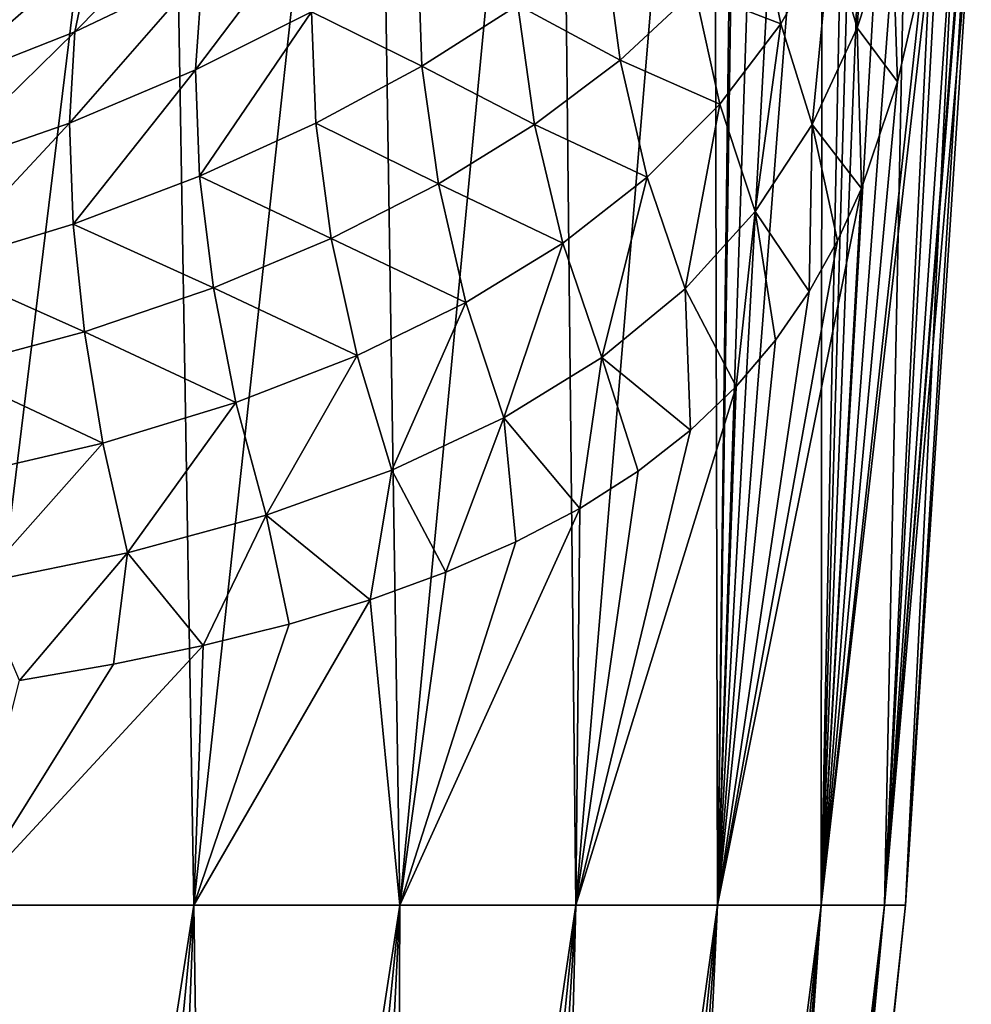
# Model space of a CAD drawing. Header units: metres. Extents: x -109 to 109, y -917 to 389.
# Tile 620 of 661: x 13 to 28, y -43 to -27. Entities that reach past the tile are written whole.
import ezdxf

# ---------------------------------------------------------------- set-up
doc = ezdxf.new("R2010")
doc.units = ezdxf.units.M
doc.layers.add('solid_24503124_XXX_01_SW0001_01', color=7, linetype='CONTINUOUS')

msp = doc.modelspace()

# ---------------------------------------------------------------- linework, layer by layer
at = {"layer": 'solid_24503124_XXX_01_SW0001_01'}
for points in [[(12.095015, -41.158623, 23.737803), (15.224534, -15.608111, 23.695024), (11.698054, -15.608111, 25.62023)], [(12.095015, -41.158623, 23.737803), (15.659515, -41.158623, 21.553474), (15.224534, -15.608111, 23.695024)], [(15.659515, -41.158623, 21.553474), (18.441193, -15.608111, 21.287626), (15.224534, -15.608111, 23.695024)], [(15.659515, -41.158623, 21.553474), (18.838427, -41.158623, 18.838427), (18.441193, -15.608111, 21.287626)], [(18.838427, -41.158623, 18.838427), (21.282574, -15.608111, 18.447023), (18.441193, -15.608111, 21.287626)], [(18.838427, -41.158623, 18.838427), (21.553474, -41.158623, 15.659515), (21.282574, -15.608111, 18.447023)], [(21.553474, -41.158623, 15.659515), (23.684093, -15.627172, 15.239969), (21.282574, -15.608111, 18.447023)], [(21.553474, -41.158623, 15.659515), (23.737803, -41.158623, 12.095015), (23.684093, -15.627172, 15.239969)], [(23.737803, -41.158623, 12.095015), (24.045586, -16.725821, 14.567521), (23.684093, -15.627172, 15.239969)], [(23.737803, -41.158623, 12.095015), (24.09189, -16.862516, 14.478648), (24.045586, -16.725821, 14.567521)], [(23.737803, -41.158623, 12.095015), (24.496433, -18.019676, 13.672789), (24.09189, -16.862516, 14.478648)], [(23.737803, -41.158623, 12.095015), (24.937584, -19.219707, 12.724286), (24.496433, -18.019676, 13.672789)], [(23.737803, -41.158623, 12.095015), (25.35351, -20.303524, 11.7472), (24.937584, -19.219707, 12.724286)], [(23.737803, -41.158623, 12.095015), (25.337629, -41.158623, 8.232695), (25.35351, -20.303524, 11.7472)], [(25.337629, -41.158623, 8.232695), (25.737808, -21.269972, 10.753252), (25.35351, -20.303524, 11.7472)], [(25.337629, -41.158623, 8.232695), (25.886534, -21.63516, 10.339645), (25.737808, -21.269972, 10.753252)], [(25.337629, -41.158623, 8.232695), (26.087009, -22.121628, 9.751017), (25.886534, -21.63516, 10.339645)], [(25.337629, -41.158623, 8.232695), (26.399084, -22.865591, 8.747808), (26.087009, -22.121628, 9.751017)], [(25.337629, -41.158623, 8.232695), (26.674236, -23.509125, 7.746577), (26.399084, -22.865591, 8.747808)], [(25.337629, -41.158623, 8.232695), (26.313557, -41.158623, 4.167658), (26.674236, -23.509125, 7.746577)], [(26.313557, -41.158623, 4.167658), (27.115707, -24.519476, 5.762949), (26.674236, -23.509125, 7.746577)], [(26.313557, -41.158623, 4.167658), (27.419786, -25.200686, 3.812729), (27.115707, -24.519476, 5.762949)], [(25.479822, -26.214891, -11.93723), (26.07996, -24.761595, -10.64703), (25.895468, -27.622866, -9.750119)], [(26.07996, -24.761595, -10.64703), (26.433947, -25.978254, -8.455403), (25.895468, -27.622866, -9.750119)], [(25.337629, -41.158623, -8.232695), (26.909927, -26.745806, -6.114826), (27.198652, -24.929686, -5.239299)], [(26.313557, -41.158623, -4.167658), (25.337629, -41.158623, -8.232695), (27.198652, -24.929686, -5.239299)], [(26.313557, -41.158623, -4.167658), (27.198652, -24.929686, -5.239299), (27.539587, -25.511114, -2.643929)], [(26.313557, -41.158623, 4.167658), (26.64156, -41.158623), (27.419786, -25.200686, 3.812729)], [(26.64156, -41.158623), (27.597015, -25.593164, 1.889102), (27.419786, -25.200686, 3.812729)], [(13.820118, -27.685574, -29.3846), (14.080112, -26.452869, -31.428473), (16.122925, -25.348734, -30.741444)], [(15.794201, -26.744053, -28.590544), (13.820118, -27.685574, -29.3846), (16.122925, -25.348734, -30.741444)], [(26.313557, -41.158623, -4.167658), (27.539587, -25.511114, -2.643929), (27.553513, -25.535954, -2.479104)], [(26.313557, -41.158623, -4.167658), (27.553513, -25.535954, -2.479104), (27.65447, -25.719612, 0)], [(26.64156, -41.158623), (27.65447, -25.719612, 0), (27.597015, -25.593164, 1.889102)], [(15.684351, -28.271452, -26.666759), (15.794201, -26.744053, -28.590544), (17.610147, -25.726131, -27.72043)], [(17.474939, -27.374546, -25.693195), (15.684351, -28.271452, -26.666759), (17.610147, -25.726131, -27.72043)], [(26.64156, -41.158623), (26.313557, -41.158623, -4.167658), (27.65447, -25.719612, 0)], [(24.371071, -25.894848, -15.470084), (24.71487, -27.563156, -13.352139), (23.387594, -27.048492, -16.881281)], [(24.371071, -25.894848, -15.470084), (25.479822, -26.214891, -11.93723), (24.71487, -27.563156, -13.352139)], [(26.433947, -25.978254, -8.455403), (26.51737, -28.455042, -7.269097), (25.895468, -27.622866, -9.750119)], [(26.433947, -25.978254, -8.455403), (26.909927, -26.745806, -6.114826), (26.51737, -28.455042, -7.269097)], [(24.71487, -27.563156, -13.352139), (25.479822, -26.214891, -11.93723), (25.19726, -29.114153, -11.234508)], [(25.479822, -26.214891, -11.93723), (25.895468, -27.622866, -9.750119), (25.19726, -29.114153, -11.234508)], [(19.177317, -28.213024, -22.750418), (17.474939, -27.374546, -25.693195), (19.112415, -26.423834, -24.653938)], [(20.659903, -27.275246, -21.537277), (19.177317, -28.213024, -22.750418), (19.112415, -26.423834, -24.653938)], [(22.234842, -28.122776, -18.292234), (20.659903, -27.275246, -21.537277), (21.990765, -26.280857, -20.266621)], [(23.387594, -27.048492, -16.881281), (22.234842, -28.122776, -18.292234), (21.990765, -26.280857, -20.266621)], [(11.693255, -28.524193, -30.097492), (11.883056, -27.432446, -32.028412), (14.080112, -26.452869, -31.428473)], [(13.820118, -27.685574, -29.3846), (11.693255, -28.524193, -30.097492), (14.080112, -26.452869, -31.428473)], [(13.738017, -29.096075, -27.568752), (13.820118, -27.685574, -29.3846), (15.794201, -26.744053, -28.590544)], [(15.684351, -28.271452, -26.666759), (13.738017, -29.096075, -27.568752), (15.794201, -26.744053, -28.590544)], [(25.337629, -41.158623, -8.232695), (26.51737, -28.455042, -7.269097), (26.909927, -26.745806, -6.114826)], [(23.387594, -27.048492, -16.881281), (23.775944, -28.801538, -14.850704), (22.234842, -28.122776, -18.292234)], [(23.387594, -27.048492, -16.881281), (24.71487, -27.563156, -13.352139), (23.775944, -28.801538, -14.850704)], [(20.91539, -29.116859, -19.682154), (19.177317, -28.213024, -22.750418), (20.659903, -27.275246, -21.537277)], [(22.234842, -28.122776, -18.292234), (20.91539, -29.116859, -19.682154), (20.659903, -27.275246, -21.537277)], [(15.748102, -29.909098, -24.996391), (15.684351, -28.271452, -26.666759), (17.474939, -27.374546, -25.693195)], [(17.541153, -29.092279, -23.904463), (15.748102, -29.909098, -24.996391), (17.474939, -27.374546, -25.693195)], [(19.177317, -28.213024, -22.750418), (17.541153, -29.092279, -23.904463), (17.474939, -27.374546, -25.693195)], [(23.775944, -28.801538, -14.850704), (24.71487, -27.563156, -13.352139), (24.31846, -30.455387, -12.859488)], [(24.71487, -27.563156, -13.352139), (25.19726, -29.114153, -11.234508), (24.31846, -30.455387, -12.859488)], [(25.895468, -27.622866, -9.750119), (25.958292, -30.103085, -8.75728), (25.19726, -29.114153, -11.234508)], [(25.895468, -27.622866, -9.750119), (26.51737, -28.455042, -7.269097), (25.958292, -30.103085, -8.75728)], [(11.637888, -29.826406, -28.387815), (11.693255, -28.524193, -30.097492), (13.820118, -27.685574, -29.3846)], [(13.738017, -29.096075, -27.568752), (11.637888, -29.826406, -28.387815), (13.820118, -27.685574, -29.3846)], [(19.431154, -30.032337, -21.03368), (17.541153, -29.092279, -23.904463), (19.177317, -28.213024, -22.750418)], [(20.91539, -29.116859, -19.682154), (19.431154, -30.032337, -21.03368), (19.177317, -28.213024, -22.750418)], [(22.234842, -28.122776, -18.292234), (22.655754, -29.927568, -16.393236), (20.91539, -29.116859, -19.682154)], [(22.234842, -28.122776, -18.292234), (23.775944, -28.801538, -14.850704), (22.655754, -29.927568, -16.393236)], [(13.795831, -30.649399, -26.012886), (13.738017, -29.096075, -27.568752), (15.684351, -28.271452, -26.666759)], [(15.748102, -29.909098, -24.996391), (13.795831, -30.649399, -26.012886), (15.684351, -28.271452, -26.666759)], [(25.337629, -41.158623, -8.232695), (25.958292, -30.103085, -8.75728), (26.51737, -28.455042, -7.269097)], [(22.655754, -29.927568, -16.393236), (23.775944, -28.801538, -14.850704), (23.240412, -31.651089, -14.57547)], [(23.775944, -28.801538, -14.850704), (24.31846, -30.455387, -12.859488), (23.240412, -31.651089, -14.57547)], [(11.686905, -31.295216, -26.935881), (11.637888, -29.826406, -28.387815), (13.738017, -29.096075, -27.568752)], [(13.795831, -30.649399, -26.012886), (11.686905, -31.295216, -26.935881), (13.738017, -29.096075, -27.568752)], [(17.780121, -30.871485, -22.333454), (15.748102, -29.909098, -24.996391), (17.541153, -29.092279, -23.904463)], [(19.431154, -30.032337, -21.03368), (17.780121, -30.871485, -22.333454), (17.541153, -29.092279, -23.904463)], [(20.91539, -29.116859, -19.682154), (21.350569, -30.945402, -17.946093), (19.431154, -30.032337, -21.03368)], [(20.91539, -29.116859, -19.682154), (22.655754, -29.927568, -16.393236), (21.350569, -30.945402, -17.946093)], [(25.19726, -29.114153, -11.234508), (25.152639, -31.689768, -10.603616), (24.31846, -30.455387, -12.859488)], [(25.19726, -29.114153, -11.234508), (25.59094, -30.906555, -9.638181), (25.152639, -31.689768, -10.603616)], [(25.19726, -29.114153, -11.234508), (25.958292, -30.103085, -8.75728), (25.59094, -30.906555, -9.638181)], [(15.960159, -31.634274, -23.567163), (13.795831, -30.649399, -26.012886), (15.748102, -29.909098, -24.996391)], [(17.780121, -30.871485, -22.333454), (15.960159, -31.634274, -23.567163), (15.748102, -29.909098, -24.996391)], [(19.431154, -30.032337, -21.03368), (19.857849, -31.860743, -19.477921), (17.780121, -30.871485, -22.333454)], [(19.431154, -30.032337, -21.03368), (21.350569, -30.945402, -17.946093), (19.857849, -31.860743, -19.477921)], [(21.350569, -30.945402, -17.946093), (22.655754, -29.927568, -16.393236), (21.951181, -32.709293, -16.333834)], [(22.655754, -29.927568, -16.393236), (23.240412, -31.651089, -14.57547), (21.951181, -32.709293, -16.333834)], [(23.737803, -41.158623, -12.095015), (25.59094, -30.906555, -9.638181), (25.958292, -30.103085, -8.75728)], [(25.337629, -41.158623, -8.232695), (23.737803, -41.158623, -12.095015), (25.958292, -30.103085, -8.75728)], [(24.31846, -30.455387, -12.859488), (24.027536, -33.154823, -12.752563), (23.240412, -31.651089, -14.57547)], [(24.31846, -30.455387, -12.859488), (24.634649, -32.441769, -11.644828), (24.027536, -33.154823, -12.752563)], [(24.31846, -30.455387, -12.859488), (25.152639, -31.689768, -10.603616), (24.634649, -32.441769, -11.644828)], [(13.972591, -32.310806, -24.712723), (11.686905, -31.295216, -26.935881), (13.795831, -30.649399, -26.012886)], [(15.960159, -31.634274, -23.567163), (13.972591, -32.310806, -24.712723), (13.795831, -30.649399, -26.012886)], [(17.780121, -30.871485, -22.333454), (18.176197, -32.678852, -20.960445), (15.960159, -31.634274, -23.567163)], [(17.780121, -30.871485, -22.333454), (19.857849, -31.860743, -19.477921), (18.176197, -32.678852, -20.960445)], [(19.857849, -31.860743, -19.477921), (21.350569, -30.945402, -17.946093), (20.442616, -33.638718, -18.086662)], [(21.350569, -30.945402, -17.946093), (21.951181, -32.709293, -16.333834), (20.442616, -33.638718, -18.086662)], [(23.737803, -41.158623, -12.095015), (25.152639, -31.689768, -10.603616), (25.59094, -30.906555, -9.638181)], [(13.972591, -32.310806, -24.712723), (11.824292, -32.887627, -25.744864), (11.686905, -31.295216, -26.935881)], [(15.960159, -31.634274, -23.567163), (16.306376, -33.402874, -22.36524), (13.972591, -32.310806, -24.712723)], [(15.960159, -31.634274, -23.567163), (18.176197, -32.678852, -20.960445), (16.306376, -33.402874, -22.36524)], [(23.240412, -31.651089, -14.57547), (23.321928, -33.827118, -13.915395), (21.951181, -32.709293, -16.333834)], [(23.240412, -31.651089, -14.57547), (24.027536, -33.154823, -12.752563), (23.321928, -33.827118, -13.915395)], [(23.737803, -41.158623, -12.095015), (24.634649, -32.441769, -11.644828), (25.152639, -31.689768, -10.603616)], [(18.176197, -32.678852, -20.960445), (19.857849, -31.860743, -19.477921), (18.714947, -34.447292, -19.787853)], [(19.857849, -31.860743, -19.477921), (20.442616, -33.638718, -18.086662), (18.714947, -34.447292, -19.787853)], [(13.972591, -32.310806, -24.712723), (14.256595, -34.027878, -23.660172), (11.824292, -32.887627, -25.744864)], [(13.972591, -32.310806, -24.712723), (16.306376, -33.402874, -22.36524), (14.256595, -34.027878, -23.660172)], [(23.737803, -41.158623, -12.095015), (24.027536, -33.154823, -12.752563), (24.634649, -32.441769, -11.644828)], [(16.306376, -33.402874, -22.36524), (18.176197, -32.678852, -20.960445), (16.773685, -35.141556, -21.392231)], [(18.176197, -32.678852, -20.960445), (18.714947, -34.447292, -19.787853), (16.773685, -35.141556, -21.392231)], [(21.951181, -32.709293, -16.333834), (21.612623, -35.037216, -16.311405), (20.442616, -33.638718, -18.086662)], [(21.951181, -32.709293, -16.333834), (22.513773, -34.461128, -15.112719), (21.612623, -35.037216, -16.311405)], [(21.951181, -32.709293, -16.333834), (23.321928, -33.827118, -13.915395), (22.513773, -34.461128, -15.112719)], [(11.824292, -32.887627, -25.744864), (14.256595, -34.027878, -23.660172), (12.041477, -34.546215, -24.812346)], [(21.553474, -41.158623, -15.659515), (23.321928, -33.827118, -13.915395), (24.027536, -33.154823, -12.752563)], [(23.737803, -41.158623, -12.095015), (21.553474, -41.158623, -15.659515), (24.027536, -33.154823, -12.752563)], [(14.256595, -34.027878, -23.660172), (16.306376, -33.402874, -22.36524), (14.637054, -35.723282, -22.856552)], [(16.306376, -33.402874, -22.36524), (16.773685, -35.141556, -21.392231), (14.637054, -35.723282, -22.856552)], [(20.442616, -33.638718, -18.086662), (19.547882, -36.020596, -18.639374), (18.714947, -34.447292, -19.787853)], [(20.442616, -33.638718, -18.086662), (20.624334, -35.553814, -17.49024), (19.547882, -36.020596, -18.639374)], [(20.442616, -33.638718, -18.086662), (21.612623, -35.037216, -16.311405), (20.624334, -35.553814, -17.49024)], [(21.553474, -41.158623, -15.659515), (22.513773, -34.461128, -15.112719), (23.321928, -33.827118, -13.915395)], [(12.041477, -34.546215, -24.812346), (14.256595, -34.027878, -23.660172), (12.330637, -36.192745, -24.140076)], [(14.256595, -34.027878, -23.660172), (14.637054, -35.723282, -22.856552), (12.330637, -36.192745, -24.140076)], [(18.714947, -34.447292, -19.787853), (18.380913, -36.44503, -19.751165), (16.773685, -35.141556, -21.392231)], [(18.714947, -34.447292, -19.787853), (19.547882, -36.020596, -18.639374), (18.380913, -36.44503, -19.751165)], [(21.553474, -41.158623, -15.659515), (21.612623, -35.037216, -16.311405), (22.513773, -34.461128, -15.112719)], [(18.838427, -41.158623, -18.838427), (20.624334, -35.553814, -17.49024), (21.612623, -35.037216, -16.311405)], [(21.553474, -41.158623, -15.659515), (18.838427, -41.158623, -18.838427), (21.612623, -35.037216, -16.311405)], [(16.773685, -35.141556, -21.392231), (15.805067, -37.149174, -21.806519), (14.637054, -35.723282, -22.856552)], [(16.773685, -35.141556, -21.392231), (17.128139, -36.82056, -20.81316), (15.805067, -37.149174, -21.806519)], [(16.773685, -35.141556, -21.392231), (18.380913, -36.44503, -19.751165), (17.128139, -36.82056, -20.81316)], [(18.838427, -41.158623, -18.838427), (19.547882, -36.020596, -18.639374), (20.624334, -35.553814, -17.49024)], [(14.637054, -35.723282, -22.856552), (12.970224, -37.690121, -23.559492), (12.330637, -36.192745, -24.140076)], [(14.637054, -35.723282, -22.856552), (14.417741, -37.438774, -22.723528), (12.970224, -37.690121, -23.559492)], [(14.637054, -35.723282, -22.856552), (15.805067, -37.149174, -21.806519), (14.417741, -37.438774, -22.723528)], [(18.838427, -41.158623, -18.838427), (18.380913, -36.44503, -19.751165), (19.547882, -36.020596, -18.639374)], [(15.659515, -41.158623, -21.553474), (17.128139, -36.82056, -20.81316), (18.380913, -36.44503, -19.751165)], [(18.838427, -41.158623, -18.838427), (15.659515, -41.158623, -21.553474), (18.380913, -36.44503, -19.751165)], [(15.659515, -41.158623, -21.553474), (15.805067, -37.149174, -21.806519), (17.128139, -36.82056, -20.81316)], [(12.095015, -41.158623, -23.737803), (14.417741, -37.438774, -22.723528), (15.805067, -37.149174, -21.806519)], [(15.659515, -41.158623, -21.553474), (12.095015, -41.158623, -23.737803), (15.805067, -37.149174, -21.806519)], [(12.095015, -41.158623, -23.737803), (12.970224, -37.690121, -23.559492), (14.417741, -37.438774, -22.723528)], [(11.289166, -68.961235, -20.860586), (12.095015, -41.158623, -23.737803), (15.659515, -41.158623, -21.553474)], [(12.973293, -68.961235, -19.857065), (11.289166, -68.961235, -20.860586), (15.659515, -41.158623, -21.553474)], [(11.289166, -68.961235, 20.860586), (12.973291, -68.961235, 19.857065), (12.095015, -41.158623, 23.737803)], [(12.973291, -68.961235, 19.857065), (15.659515, -41.158623, 21.553474), (12.095015, -41.158623, 23.737803)], [(12.973291, -68.961235, 19.857065), (14.568793, -68.961235, 18.717896), (15.659515, -41.158623, 21.553474)], [(14.568791, -68.961235, -18.717896), (12.973293, -68.961235, -19.857065), (15.659515, -41.158623, -21.553474)], [(14.568791, -68.961235, -18.717896), (15.659515, -41.158623, -21.553474), (18.838427, -41.158623, -18.838427)], [(16.064745, -68.961235, -17.450882), (14.568791, -68.961235, -18.717896), (18.838427, -41.158623, -18.838427)], [(14.568793, -68.961235, 18.717896), (16.064745, -68.961235, 17.450882), (15.659515, -41.158623, 21.553474)], [(16.064745, -68.961235, 17.450882), (18.838427, -41.158623, 18.838427), (15.659515, -41.158623, 21.553474)], [(17.450949, -68.961235, -16.064672), (16.064745, -68.961235, -17.450882), (18.838427, -41.158623, -18.838427)], [(16.064745, -68.961235, 17.450882), (17.450947, -68.961235, 16.064674), (18.838427, -41.158623, 18.838427)], [(17.450947, -68.961235, 16.064674), (18.717947, -68.961235, 14.568726), (18.838427, -41.158623, 18.838427)], [(17.450949, -68.961235, -16.064672), (18.838427, -41.158623, -18.838427), (21.553474, -41.158623, -15.659515)], [(18.717949, -68.961235, -14.568726), (17.450949, -68.961235, -16.064672), (21.553474, -41.158623, -15.659515)], [(18.717947, -68.961235, 14.568726), (21.553474, -41.158623, 15.659515), (18.838427, -41.158623, 18.838427)], [(18.717947, -68.961235, 14.568726), (19.857092, -68.961235, 12.973252), (21.553474, -41.158623, 15.659515)], [(19.857092, -68.961235, -12.973251), (18.717949, -68.961235, -14.568726), (21.553474, -41.158623, -15.659515)], [(19.857092, -68.961235, -12.973251), (21.553474, -41.158623, -15.659515), (23.737803, -41.158623, -12.095015)], [(20.86059, -68.961235, -11.28916), (19.857092, -68.961235, -12.973251), (23.737803, -41.158623, -12.095015)], [(19.857092, -68.961235, 12.973252), (20.86059, -68.961235, 11.28916), (21.553474, -41.158623, 15.659515)], [(21.721588, -68.961235, -9.527955), (20.86059, -68.961235, -11.28916), (23.737803, -41.158623, -12.095015)], [(20.86059, -68.961235, 11.28916), (23.737803, -41.158623, 12.095015), (21.553474, -41.158623, 15.659515)], [(20.86059, -68.961235, 11.28916), (21.721588, -68.961235, 9.527955), (23.737803, -41.158623, 12.095015)], [(21.721588, -68.961235, -9.527955), (23.737803, -41.158623, -12.095015), (25.337629, -41.158623, -8.232695)], [(22.434208, -68.961235, -7.701664), (21.721588, -68.961235, -9.527955), (25.337629, -41.158623, -8.232695)], [(21.721588, -68.961235, 9.527955), (22.434208, -68.961235, 7.701664), (23.737803, -41.158623, 12.095015)], [(22.993582, -68.961235, -5.82276), (22.434208, -68.961235, -7.701664), (25.337629, -41.158623, -8.232695)], [(22.434208, -68.961235, 7.701664), (25.337629, -41.158623, 8.232695), (23.737803, -41.158623, 12.095015)], [(22.434208, -68.961235, 7.701664), (22.993582, -68.961235, 5.82276), (25.337629, -41.158623, 8.232695)], [(22.993582, -68.961235, -5.82276), (25.337629, -41.158623, -8.232695), (26.313557, -41.158623, -4.167658)], [(23.395885, -68.961235, -3.904079), (22.993582, -68.961235, -5.82276), (26.313557, -41.158623, -4.167658)], [(22.993582, -68.961235, 5.82276), (23.395885, -68.961235, 3.904079), (25.337629, -41.158623, 8.232695)], [(23.638374, -68.961235, -1.95873), (23.395885, -68.961235, -3.904079), (26.313557, -41.158623, -4.167658)], [(23.395885, -68.961235, 3.904079), (26.313557, -41.158623, 4.167658), (25.337629, -41.158623, 8.232695)], [(23.395885, -68.961235, 3.904079), (23.638374, -68.961235, 1.95873), (26.313557, -41.158623, 4.167658)], [(23.638374, -68.961235, -1.95873), (26.313557, -41.158623, -4.167658), (26.64156, -41.158623)], [(23.638374, -68.961235, -1.95873), (26.64156, -41.158623), (23.719387, -68.961235)], [(23.638374, -68.961235, 1.95873), (23.719387, -68.961235), (26.313557, -41.158623, 4.167658)], [(23.719387, -68.961235), (26.64156, -41.158623), (26.313557, -41.158623, 4.167658)]]:
    msp.add_3dface(points, dxfattribs=at)

doc.saveas('drawing.dxf')
